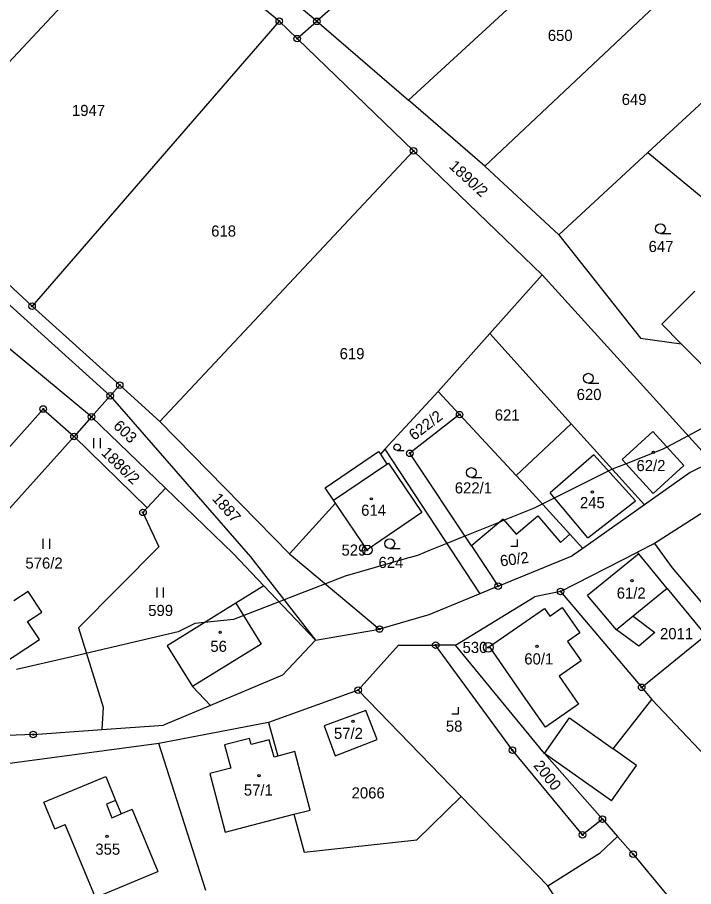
# Model space of a CAD drawing. Extents: x -445050 to -440454, y -1134563 to -1129741.
# Drawn here: x -441906.2 to -441802.9, y -1131955.6 to -1131822.8 of the extents above; entities that cross this region are included whole.
import ezdxf

# ---------------------------------------------------------------- set-up
doc = ezdxf.new("R2010")
doc.units = 0
for name, color, linetype in [('Vrstva 1', 7, 'Continuous'), ('Vrstva 17', 7, 'Continuous'), ('Vrstva 18', 7, 'Continuous'), ('Vrstva 19', 7, 'Continuous'), ('Vrstva 24', 7, 'Continuous'), ('Vrstva 25', 7, 'Continuous'), ('Vrstva 3', 7, 'Continuous'), ('Vrstva 37', 7, 'Continuous'), ('Vrstva 4', 7, 'Continuous'), ('Vrstva 52', 7, 'Continuous')]:
    doc.layers.add(name, color=color, linetype=linetype)

msp = doc.modelspace()

# ---------------------------------------------------------------- linework, layer by layer
at = {"layer": 'Vrstva 1'}
for p, q in [((-441886.98, -1131898.41), (-441884.56, -1131903.69)), ((-441884.56, -1131903.69), (-441896.82, -1131916.03)), ((-441896.82, -1131916.03), (-441893.07, -1131928.19)), ((-441893.07, -1131928.19), (-441893.26, -1131931.6)), ((-441852.94, -1131928.69), (-441859.31, -1131931.03)), ((-441851.23, -1131933.13), (-441852.94, -1131928.69)), ((-441867.8, -1131930.51), (-441866.38, -1131935.67)), ((-441859.31, -1131931.03), (-441857.6, -1131935.59)), ((-441870.69, -1131932.93), (-441874.51, -1131933.94)), ((-441870.44, -1131933.89), (-441870.69, -1131932.93)), ((-441867.73, -1131933.17), (-441870.44, -1131933.89)), ((-441866.95, -1131935.83), (-441867.73, -1131933.17)), ((-441857.6, -1131935.59), (-441851.23, -1131933.13)), ((-441874.51, -1131933.94), (-441873.58, -1131937.48)), ((-441866.38, -1131935.67), (-441866.95, -1131935.83)), ((-441863.77, -1131934.94), (-441866.38, -1131935.67)), ((-441861.43, -1131943.88), (-441863.77, -1131934.94)), ((-441873.58, -1131937.48), (-441876.77, -1131938.32)), ((-441876.77, -1131938.32), (-441874.44, -1131947.26)), ((-441863.94, -1131944.53), (-441861.43, -1131943.88)), ((-441874.44, -1131947.26), (-441863.94, -1131944.53)), ((-441863.94, -1131944.53), (-441862.35, -1131950.31))]:
    msp.add_line(p, q, dxfattribs=at)
for points in [[(-441820.97, -1131788.6), (-441860.42, -1131823.4)], [(-441892, -1131880.62), (-441986.46, -1131795.25)], [(-441846.44, -1131835.46), (-441808.26, -1131800.38)], [(-441860.42, -1131823.4), (-441882.07, -1131805.48)], [(-441924.49, -1131847.83), (-441886.23, -1131806.92)], [(-441866.16, -1131823.39), (-441886.23, -1131806.92)], [(-441834.78, -1131845.52), (-441797.46, -1131810.38)], [(-441809.85, -1131843.46), (-441785.75, -1131821.23)], [(-441866.16, -1131823.39), (-441903.93, -1131866.9)], [(-441863.42, -1131826.04), (-441866.16, -1131823.39)], [(-441863.42, -1131826.04), (-441860.42, -1131823.4)], [(-441860.42, -1131823.4), (-441846.44, -1131835.46)], [(-441863.42, -1131826.04), (-441845.66, -1131843.19)], [(-441834.78, -1131845.52), (-441846.44, -1131835.46)], [(-441845.66, -1131843.19), (-441884.41, -1131884.51)], [(-441826.01, -1131862.1), (-441845.66, -1131843.19)], [(-441823.45, -1131856.01), (-441809.85, -1131843.46)], [(-441809.85, -1131843.46), (-441787.99, -1131861.46)], [(-441823.45, -1131856.01), (-441834.78, -1131845.52)], [(-441903.93, -1131866.9), (-441924.49, -1131847.83)], [(-441823.45, -1131856.01), (-441810.97, -1131871.81)], [(-441826.01, -1131862.1), (-441833.98, -1131871.09)], [(-441800.09, -1131890.7), (-441826.01, -1131862.1)], [(-441802.67, -1131864.64), (-441807.72, -1131869.67)], [(-441890.54, -1131878.98), (-441903.93, -1131866.9)], [(-441894.86, -1131883.83), (-441914.34, -1131867.69)], [(-441807.72, -1131869.67), (-441804.76, -1131872.65)], [(-441833.98, -1131871.09), (-441841.89, -1131879.95)], [(-441821.55, -1131884.89), (-441833.98, -1131871.09)], [(-441810.97, -1131871.81), (-441804.76, -1131872.65)], [(-441804.76, -1131872.65), (-441798.85, -1131878.6)], [(-441890.54, -1131878.98), (-441892, -1131880.62)], [(-441884.41, -1131884.51), (-441890.54, -1131878.98)], [(-441841.89, -1131879.95), (-441850.02, -1131888.77)], [(-441838.61, -1131883.48), (-441841.89, -1131879.95)], [(-441892, -1131880.62), (-441894.86, -1131883.83)], [(-441892, -1131880.62), (-441870.56, -1131905.22)], [(-441902.22, -1131882.62), (-441942.17, -1131927.46)], [(-441902.22, -1131882.62), (-441897.52, -1131886.82)], [(-441894.86, -1131883.83), (-441897.52, -1131886.82)], [(-441894.86, -1131883.83), (-441883.55, -1131894.73)], [(-441838.61, -1131883.48), (-441846.21, -1131889.39)], [(-441829.99, -1131892.77), (-441838.61, -1131883.48)], [(-441884.41, -1131884.51), (-441864.58, -1131904.73)], [(-441821.55, -1131884.89), (-441829.99, -1131892.77)], [(-441810.38, -1131897.28), (-441821.55, -1131884.89)], [(-441897.52, -1131886.82), (-441938.16, -1131932.11)], [(-441897.52, -1131886.82), (-441886.32, -1131897.7)], [(-441813.76, -1131890.33), (-441809.09, -1131886.08)], [(-441809.09, -1131886.08), (-441804.38, -1131891.26)], [(-441859.17, -1131894.65), (-441851.01, -1131889.12), (-441850.72, -1131889.54)], [(-441850.02, -1131888.77), (-441850.72, -1131889.54)], [(-441850.02, -1131888.77), (-441835.5, -1131910.83)], [(-441836.8, -1131903.54), (-441846.21, -1131889.39)], [(-441850.72, -1131889.54), (-441849.71, -1131891.04)], [(-441809.04, -1131895.51), (-441813.76, -1131890.33)], [(-441800.09, -1131890.7), (-441803.38, -1131892.34)], [(-441849.71, -1131891.04), (-441849.5, -1131890.9), (-441844.39, -1131898.45), (-441852.74, -1131904.11), (-441857.55, -1131897.03)], [(-441804.38, -1131891.26), (-441809.04, -1131895.51)], [(-441829.99, -1131892.77), (-441828.51, -1131894.37)], [(-441803.38, -1131892.34), (-441810.38, -1131897.28)], [(-441883.55, -1131894.73), (-441886.32, -1131897.7)], [(-441883.55, -1131894.73), (-441873.21, -1131904.7)], [(-441857.86, -1131896.57), (-441859.17, -1131894.65)], [(-441821.76, -1131901.76), (-441828.51, -1131894.37)], [(-441795.69, -1131894.76), (-441808.84, -1131903.19)], [(-441864.58, -1131904.73), (-441857.55, -1131897.03)], [(-441857.55, -1131897.03), (-441857.86, -1131896.57)], [(-441810.38, -1131897.28), (-441819.79, -1131903.92)], [(-441886.32, -1131897.7), (-441886.98, -1131898.41)], [(-441831.94, -1131899.43), (-441836.8, -1131903.54)], [(-441831.94, -1131899.43), (-441829.99, -1131901.73)], [(-441829.99, -1131901.73), (-441826.67, -1131898.92)], [(-441826.67, -1131898.92), (-441823.22, -1131902.99)], [(-441823.22, -1131902.99), (-441821.76, -1131901.76)], [(-441819.79, -1131903.92), (-441821.76, -1131901.76)], [(-441836.8, -1131903.54), (-441832.72, -1131909.69)], [(-441819.79, -1131903.92), (-441821.41, -1131905.06)], [(-441808.84, -1131903.19), (-441811.44, -1131904.51)], [(-441808.84, -1131903.19), (-441806.13, -1131906.87)], [(-441873.21, -1131904.7), (-441868.51, -1131909.64)], [(-441870.56, -1131905.22), (-441860.63, -1131917.93)], [(-441864.58, -1131904.73), (-441850.83, -1131916.23)], [(-441832.72, -1131909.69), (-441821.41, -1131905.06)], [(-441823.18, -1131910.49), (-441811.44, -1131904.51)], [(-441811.24, -1131904.76), (-441819.05, -1131911.1)], [(-441811.24, -1131904.76), (-441811.44, -1131904.51)], [(-441806.9, -1131910.03), (-441811.24, -1131904.76)], [(-441806.13, -1131906.87), (-441787.85, -1131928.48)], [(-441904.52, -1131910.48), (-441906.69, -1131911.91)], [(-441902.43, -1131913.67), (-441904.52, -1131910.48)], [(-441868.51, -1131909.64), (-441872.81, -1131912.3)], [(-441868.51, -1131909.64), (-441860.63, -1131917.93)], [(-441832.72, -1131909.69), (-441835.5, -1131910.83)], [(-441823.18, -1131910.49), (-441827.16, -1131911.3)], [(-441823.18, -1131910.49), (-441810.8, -1131925.14)], [(-441806.9, -1131910.03), (-441812.08, -1131914.27)], [(-441806.9, -1131910.03), (-441800.98, -1131917.22)], [(-441835.5, -1131910.83), (-441843.32, -1131914.04)], [(-441839.23, -1131918.69), (-441827.16, -1131911.3)], [(-441814.65, -1131916.37), (-441819.05, -1131911.1)], [(-441872.81, -1131912.3), (-441883.27, -1131918.78)], [(-441904.61, -1131915.08), (-441902.43, -1131913.67)], [(-441843.32, -1131914.04), (-441850.83, -1131916.23)], [(-441812.08, -1131914.27), (-441808.78, -1131916.78)], [(-441902.8, -1131917.85), (-441904.61, -1131915.08)], [(-441860.63, -1131917.93), (-441850.83, -1131916.23)], [(-441811.25, -1131918.84), (-441814.65, -1131916.37)], [(-441808.78, -1131916.78), (-441811.25, -1131918.84)], [(-441800.98, -1131917.22), (-441810.8, -1131925.14)], [(-441911.17, -1131923.32), (-441902.8, -1131917.85)], [(-441860.63, -1131917.93), (-441865.69, -1131923.29)], [(-441854.11, -1131925.56), (-441847.93, -1131918.69)], [(-441847.93, -1131918.69), (-441842.27, -1131918.69)], [(-441839.23, -1131918.69), (-441842.27, -1131918.69)], [(-441830.55, -1131934.73), (-441842.27, -1131918.69)], [(-441825.66, -1131935.23), (-441839.23, -1131918.69)], [(-441883.27, -1131918.78), (-441879.4, -1131925.03)], [(-441865.69, -1131923.29), (-441876.68, -1131927.9)], [(-441879.4, -1131925.03), (-441876.68, -1131927.9)], [(-441810.8, -1131925.14), (-441809.25, -1131926.98)], [(-441854.11, -1131925.56), (-441867.8, -1131930.51)], [(-441854.11, -1131925.56), (-441838.36, -1131941.83)], [(-441876.68, -1131927.9), (-441883.84, -1131930.91)], [(-441815.17, -1131934.53), (-441809.25, -1131926.98)], [(-441799.29, -1131937.53), (-441809.25, -1131926.98)], [(-441867.8, -1131930.51), (-441884.55, -1131933.7)], [(-441903.74, -1131932.35), (-441893.26, -1131931.6)], [(-441893.26, -1131931.6), (-441883.84, -1131930.91)], [(-441903.74, -1131932.35), (-441919.34, -1131932.97)], [(-441884.55, -1131933.7), (-441922.2, -1131938.77)], [(-441877.37, -1131956.18), (-441884.55, -1131933.7)], [(-441811.59, -1131937.06), (-441815.17, -1131934.53)], [(-441819.83, -1131947.68), (-441830.55, -1131934.73)], [(-441815.41, -1131942.47), (-441825.66, -1131935.23)], [(-441825.66, -1131935.23), (-441816.8, -1131945.29)], [(-441815.41, -1131942.47), (-441811.59, -1131937.06)], [(-441902.12, -1131942.67), (-441892.68, -1131938.77)], [(-441892.68, -1131938.77), (-441891.17, -1131942.41)], [(-441891.17, -1131942.41), (-441890.31, -1131944.47)], [(-441845.13, -1131948.41), (-441838.36, -1131941.83)], [(-441838.36, -1131941.83), (-441825.16, -1131955.48)], [(-441900.43, -1131946.74), (-441902.12, -1131942.67)], [(-441888.65, -1131943.78), (-441890.31, -1131944.47)], [(-441888.65, -1131943.78), (-441884.72, -1131953.27)], [(-441816.8, -1131945.29), (-441819.83, -1131947.68)], [(-441816.8, -1131945.29), (-441814.49, -1131947.92)], [(-441900.43, -1131946.74), (-441898.86, -1131946.09)], [(-441894.25, -1131957.22), (-441898.86, -1131946.09)], [(-441817.14, -1131950.43), (-441814.49, -1131947.92)], [(-441814.49, -1131947.92), (-441812.1, -1131950.63)], [(-441862.35, -1131950.31), (-441845.13, -1131948.41)], [(-441825.16, -1131955.48), (-441817.14, -1131950.43)], [(-441812.1, -1131950.63), (-441789.42, -1131978.02)], [(-441894.25, -1131957.22), (-441884.72, -1131953.27)], [(-441798.18, -1131997.41), (-441825.16, -1131955.48)]]:
    msp.add_lwpolyline(points, dxfattribs=at)
at = {"layer": 'Vrstva 24'}
for centre, radius in [((-441866.16, -1131823.39), 0.5), ((-441860.42, -1131823.4), 0.5), ((-441866.16, -1131823.39), 0.1), ((-441860.42, -1131823.4), 0.1), ((-441863.42, -1131826.04), 0.5), ((-441863.42, -1131826.04), 0.1), ((-441845.66, -1131843.19), 0.5), ((-441845.66, -1131843.19), 0.1), ((-441903.93, -1131866.9), 0.5), ((-441903.93, -1131866.9), 0.1), ((-441890.54, -1131878.98), 0.5), ((-441890.54, -1131878.98), 0.1), ((-441892, -1131880.62), 0.5), ((-441892, -1131880.62), 0.1), ((-441902.22, -1131882.62), 0.5), ((-441902.22, -1131882.62), 0.1), ((-441894.86, -1131883.83), 0.5), ((-441894.86, -1131883.83), 0.1), ((-441838.61, -1131883.48), 0.5), ((-441838.61, -1131883.48), 0.1), ((-441897.52, -1131886.82), 0.5), ((-441897.52, -1131886.82), 0.1), ((-441846.21, -1131889.39), 0.5), ((-441846.21, -1131889.39), 0.1), ((-441886.98, -1131898.41), 0.5), ((-441886.98, -1131898.41), 0.1), ((-441852.73, -1131904.17), 0.75), ((-441852.73, -1131904.17), 0.1), ((-441832.72, -1131909.69), 0.5), ((-441832.72, -1131909.69), 0.1), ((-441823.18, -1131910.49), 0.5), ((-441823.18, -1131910.49), 0.1), ((-441850.83, -1131916.23), 0.5), ((-441850.83, -1131916.23), 0.1), ((-441842.27, -1131918.69), 0.5), ((-441842.27, -1131918.69), 0.1), ((-441834.23, -1131919.04), 0.75), ((-441834.23, -1131919.04), 0.1), ((-441854.11, -1131925.56), 0.5), ((-441810.8, -1131925.14), 0.5), ((-441810.8, -1131925.14), 0.1), ((-441854.11, -1131925.56), 0.1), ((-441903.74, -1131932.35), 0.5), ((-441903.74, -1131932.35), 0.1), ((-441830.55, -1131934.73), 0.5), ((-441830.55, -1131934.73), 0.1), ((-441816.8, -1131945.29), 0.5), ((-441816.8, -1131945.29), 0.1), ((-441819.83, -1131947.68), 0.5), ((-441819.83, -1131947.68), 0.1), ((-441812.1, -1131950.63), 0.5), ((-441812.1, -1131950.63), 0.1)]:
    msp.add_circle(centre, radius, dxfattribs=at)
at = {"layer": 'Vrstva 25'}
for p, q in [((-441807.93, -1131855.83), (-441806.33, -1131855.83)), ((-441818.94, -1131878.67), (-441817.34, -1131878.67)), ((-441894.47, -1131888.59), (-441894.47, -1131887.09)), ((-441893.47, -1131888.59), (-441893.47, -1131887.09)), ((-441848.17, -1131888.97), (-441847.1, -1131888.97)), ((-441836.81, -1131893.08), (-441835.21, -1131893.08)), ((-441902.22, -1131903.97), (-441902.22, -1131902.47)), ((-441901.22, -1131903.97), (-441901.22, -1131902.47)), ((-441849.28, -1131903.94), (-441847.68, -1131903.94)), ((-441884.84, -1131911.39), (-441884.84, -1131909.89)), ((-441883.84, -1131911.39), (-441883.84, -1131909.89))]:
    msp.add_line(p, q, dxfattribs=at)
for points in [[(-441830.79, -1131903.55), (-441829.79, -1131903.55), (-441829.79, -1131902.55)], [(-441839.78, -1131929.19), (-441838.78, -1131929.19), (-441838.78, -1131928.19)]]:
    msp.add_lwpolyline(points, dxfattribs=at)
for centre, radius in [((-441807.93, -1131855.08), 0.75), ((-441818.94, -1131877.92), 0.75), ((-441848.17, -1131888.47), 0.503), ((-441809, -1131889.25), 0.175), ((-441836.81, -1131892.33), 0.75), ((-441852.11, -1131896.34), 0.175), ((-441818.33, -1131895.3), 0.175), ((-441849.28, -1131903.19), 0.75), ((-441812.28, -1131908.83), 0.175), ((-441875.19, -1131916.72), 0.175), ((-441826.81, -1131918.87), 0.175), ((-441854.92, -1131930.32), 0.175), ((-441869.25, -1131938.63), 0.175), ((-441892.46, -1131947.89), 0.175)]:
    msp.add_circle(centre, radius, dxfattribs=at)
at = {"layer": 'Vrstva 3'}
for points in [[(-441813.76, -1131890.33), (-441809.09, -1131886.08)], [(-441809.09, -1131886.08), (-441804.38, -1131891.26)], [(-441818.1, -1131889.62), (-441824.78, -1131895.45)], [(-441811.73, -1131896.66), (-441818.1, -1131889.62)], [(-441809.04, -1131895.51), (-441813.76, -1131890.33)], [(-441857.86, -1131896.57), (-441849.71, -1131891.04)], [(-441849.71, -1131891.04), (-441849.5, -1131890.9), (-441844.39, -1131898.45), (-441852.74, -1131904.11), (-441857.55, -1131897.03)], [(-441804.38, -1131891.26), (-441809.04, -1131895.51)], [(-441819.04, -1131902.28), (-441824.78, -1131895.45)], [(-441857.55, -1131897.03), (-441857.86, -1131896.57)], [(-441819.04, -1131902.28), (-441811.73, -1131896.66)], [(-441811.24, -1131904.76), (-441819.05, -1131911.1)], [(-441806.9, -1131910.03), (-441811.24, -1131904.76)], [(-441904.52, -1131910.48), (-441906.69, -1131911.91)], [(-441902.43, -1131913.67), (-441904.52, -1131910.48)], [(-441806.9, -1131910.03), (-441812.08, -1131914.27)], [(-441814.65, -1131916.37), (-441819.05, -1131911.1)], [(-441872.81, -1131912.3), (-441883.27, -1131918.78)], [(-441872.81, -1131912.3), (-441868.94, -1131918.55)], [(-441834.06, -1131918.92), (-441825.63, -1131913.1)], [(-441825.63, -1131913.1), (-441824.82, -1131914.27)], [(-441824.82, -1131914.27), (-441822.93, -1131912.96)], [(-441822.93, -1131912.96), (-441820.26, -1131916.81)], [(-441904.61, -1131915.08), (-441902.43, -1131913.67)], [(-441812.08, -1131914.27), (-441814.65, -1131916.37)], [(-441902.8, -1131917.85), (-441904.61, -1131915.08)], [(-441820.26, -1131916.81), (-441822.14, -1131918.12)], [(-441911.17, -1131923.32), (-441902.8, -1131917.85)], [(-441868.94, -1131918.55), (-441879.4, -1131925.03)], [(-441822.14, -1131918.12), (-441820.06, -1131921.11)], [(-441883.27, -1131918.78), (-441879.4, -1131925.03)], [(-441828.47, -1131926.96), (-441834.06, -1131918.92)], [(-441820.06, -1131921.11), (-441823.39, -1131923.43)], [(-441823.39, -1131923.43), (-441820.43, -1131927.69)], [(-441825.5, -1131931.21), (-441828.47, -1131926.96)], [(-441820.43, -1131927.69), (-441825.5, -1131931.21)], [(-441852.94, -1131928.69), (-441859.31, -1131931.03)], [(-441851.23, -1131933.13), (-441852.94, -1131928.69)], [(-441859.31, -1131931.03), (-441857.6, -1131935.59)], [(-441870.69, -1131932.93), (-441874.51, -1131933.94)], [(-441870.44, -1131933.89), (-441870.69, -1131932.93)], [(-441867.73, -1131933.17), (-441870.44, -1131933.89)], [(-441866.95, -1131935.83), (-441867.73, -1131933.17)], [(-441857.6, -1131935.59), (-441851.23, -1131933.13)], [(-441874.51, -1131933.94), (-441873.58, -1131937.48)], [(-441866.38, -1131935.67), (-441866.95, -1131935.83)], [(-441863.77, -1131934.94), (-441866.38, -1131935.67)], [(-441861.43, -1131943.88), (-441863.77, -1131934.94)], [(-441873.58, -1131937.48), (-441876.77, -1131938.32)], [(-441876.77, -1131938.32), (-441874.44, -1131947.26)], [(-441902.12, -1131942.67), (-441892.68, -1131938.77)], [(-441892.68, -1131938.77), (-441891.17, -1131942.41)], [(-441891.17, -1131942.41), (-441892.58, -1131943)], [(-441900.43, -1131946.74), (-441902.12, -1131942.67)], [(-441892.58, -1131943), (-441891.73, -1131945.06)], [(-441888.65, -1131943.78), (-441890.31, -1131944.47)], [(-441888.65, -1131943.78), (-441884.72, -1131953.27)], [(-441863.94, -1131944.53), (-441861.43, -1131943.88)], [(-441891.73, -1131945.06), (-441890.31, -1131944.47)], [(-441874.44, -1131947.26), (-441863.94, -1131944.53)], [(-441900.43, -1131946.74), (-441898.86, -1131946.09)], [(-441894.25, -1131957.22), (-441898.86, -1131946.09)], [(-441894.25, -1131957.22), (-441884.72, -1131953.27)]]:
    msp.add_lwpolyline(points, dxfattribs=at)
at = {"layer": 'Vrstva 37'}
for centre in [(-441809, -1131889.25), (-441852.11, -1131896.34), (-441818.33, -1131895.3), (-441812.28, -1131908.83), (-441875.19, -1131916.72), (-441826.81, -1131918.87), (-441854.92, -1131930.32), (-441869.25, -1131938.63), (-441892.46, -1131947.89)]:
    msp.add_circle(centre, 0.175, dxfattribs=at)
at = {"layer": 'Vrstva 4'}
for points in [[(-441818.1, -1131889.62), (-441824.78, -1131895.45)], [(-441811.73, -1131896.66), (-441818.1, -1131889.62)], [(-441857.86, -1131896.57), (-441849.71, -1131891.04)], [(-441819.04, -1131902.28), (-441824.78, -1131895.45)], [(-441819.04, -1131902.28), (-441811.73, -1131896.66)], [(-441872.81, -1131912.3), (-441868.94, -1131918.55)], [(-441834.06, -1131918.92), (-441825.63, -1131913.1)], [(-441825.63, -1131913.1), (-441824.82, -1131914.27)], [(-441824.82, -1131914.27), (-441822.93, -1131912.96)], [(-441822.93, -1131912.96), (-441820.26, -1131916.81)], [(-441812.08, -1131914.27), (-441814.65, -1131916.37)], [(-441820.26, -1131916.81), (-441822.14, -1131918.12)], [(-441868.94, -1131918.55), (-441879.4, -1131925.03)], [(-441822.14, -1131918.12), (-441820.06, -1131921.11)], [(-441828.47, -1131926.96), (-441834.06, -1131918.92)], [(-441820.06, -1131921.11), (-441823.39, -1131923.43)], [(-441823.39, -1131923.43), (-441820.43, -1131927.69)], [(-441825.5, -1131931.21), (-441828.47, -1131926.96)], [(-441820.43, -1131927.69), (-441825.5, -1131931.21)], [(-441825.66, -1131935.23), (-441821.84, -1131929.82)], [(-441821.84, -1131929.82), (-441815.17, -1131934.53)], [(-441891.17, -1131942.41), (-441892.58, -1131943)], [(-441892.58, -1131943), (-441891.73, -1131945.06)], [(-441891.73, -1131945.06), (-441890.31, -1131944.47)]]:
    msp.add_lwpolyline(points, dxfattribs=at)
at = {"layer": 'Vrstva 52'}
for points in [[(-441799.06, -1131884.22), (-441803.7, -1131886.71), (-441806.94, -1131888.45), (-441807.65, -1131888.83), (-441813.17, -1131890.98), (-441815.3, -1131891.81), (-441825.98, -1131897.14), (-441827.2, -1131897.76), (-441831.79, -1131899.61), (-441832.49, -1131899.9), (-441837.79, -1131902.04), (-441840.55, -1131903.16), (-441843.13, -1131904.2), (-441845.06, -1131904.99), (-441846.93, -1131905.52), (-441856.12, -1131908.17), (-441859.09, -1131909.33), (-441865.43, -1131911.78), (-441866.19, -1131912.08), (-441873.13, -1131914.77), (-441877.56, -1131915.24)], [(-441877.56, -1131915.24), (-441879.08, -1131915.4), (-441881.63, -1131916.68), (-441898.32, -1131920.56), (-441906.29, -1131922.42)]]:
    msp.add_lwpolyline(points, dxfattribs=at)

# ---------------------------------------------------------------- texts
at = {"layer": 'Vrstva 17'}
for s, p in [('529', (-441856.65, -1131905.02)), ('530', (-441838.16, -1131919.89))]:
    msp.add_text(s, height=1.7, dxfattribs=at).set_placement(p)
at = {"layer": 'Vrstva 18'}
for s, p in [('650', (-441825.14, -1131826.4)), ('649', (-441813.85, -1131836.18)), ('1947', (-441897.83, -1131837.86)), ('618', (-441876.56, -1131856.28)), ('647', (-441809.74, -1131858.64)), ('619', (-441856.94, -1131875.01)), ('620', (-441820.73, -1131881.25)), ('621', (-441833.24, -1131884.38)), ('622/1', (-441839.35, -1131895.52)), ('576/2', (-441904.94, -1131907.01)), ('624', (-441851, -1131906.91)), ('599', (-441886.18, -1131914.24)), ('2011', (-441808, -1131917.79)), ('2066', (-441855.11, -1131942.11))]:
    msp.add_text(s, height=1.7, dxfattribs=at).set_placement(p)
for s, rotation, p in [('1890/2', 317.4471, (-441840.36, -1131845.69)), ('622/2', 37.5345, (-441845.55, -1131887.51)), ('603', 316.2267, (-441891.64, -1131885.36)), ('1886/2', 315.8739, (-441893.47, -1131889.45)), ('1887', 311.8518, (-441876.52, -1131896.39)), ('2000', 308.1942, (-441827.42, -1131937.11))]:
    msp.add_text(s, height=1.7, rotation=rotation, dxfattribs=at).set_placement(p)
at = {"layer": 'Vrstva 19'}
for s, p in [('62/2', (-441811.59, -1131892.11)), ('245', (-441820.23, -1131897.77)), ('614', (-441853.65, -1131898.93)), ('61/2', (-441814.61, -1131911.59)), ('56', (-441876.69, -1131919.72)), ('60/1', (-441828.73, -1131921.64)), ('58', (-441840.71, -1131931.92)), ('57/2', (-441857.81, -1131933.02)), ('57/1', (-441871.57, -1131941.68)), ('355', (-441894.26, -1131950.71))]:
    msp.add_text(s, height=1.7, dxfattribs=at).set_placement(p)
msp.add_text('60/2', height=1.7, rotation=7.7767, dxfattribs=at).set_placement((-441832.32, -1131906.69))

doc.saveas('drawing.dxf')
